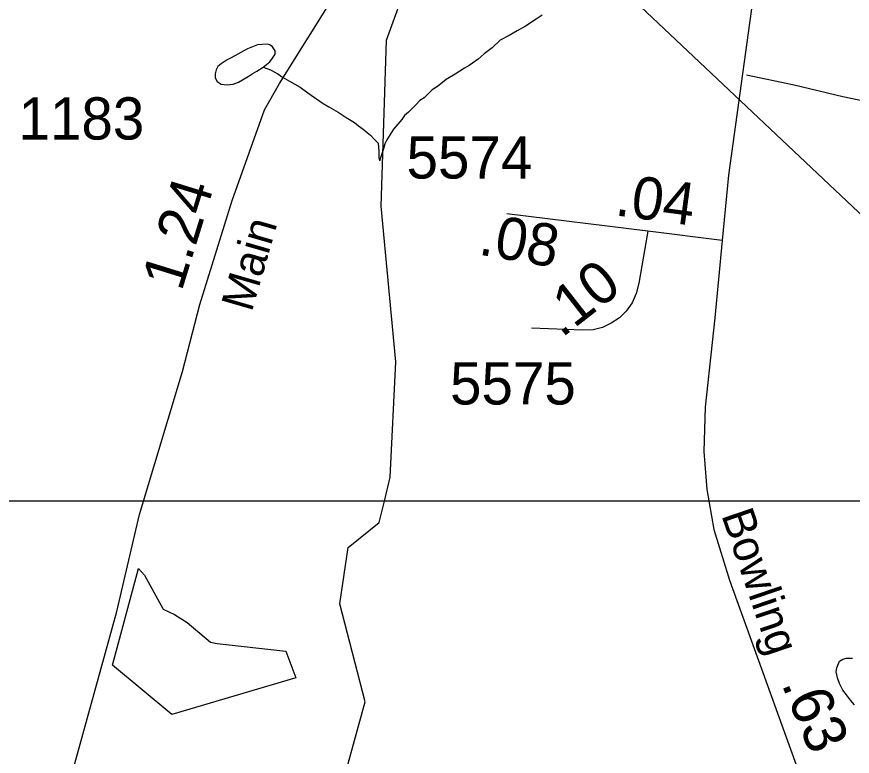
# Model space of a CAD drawing. Extents: x 2001466 to 2224147, y 644118 to 847247.
# Drawn here: x 2056739 to 2059210, y 657420 to 659607 of the extents above; entities that cross this region are included whole.
import ezdxf

# ---------------------------------------------------------------- set-up
doc = ezdxf.new("R2010")
doc.units = 0
for name, color, linetype in [('Exist Boundary Political City Limit New', 7, 'Continuous'), ('Exist Hydrographic Creek Single Shore', 7, 'Continuous'), ('Exist Hydrographic Misc Water Feature', 7, 'Continuous'), ('Exist Road Non-System Type 51', 7, 'Continuous'), ('Exist Road Primary US Attributed', 7, 'Continuous'), ('Exist Road Primary US Label', 7, 'Continuous'), ('Exist Road Primary US Mileage Hundredths English Label', 7, 'Continuous'), ('Exist Road Secondary Mileage Hundredths English Label', 7, 'Continuous'), ('Exist Road Secondary Type 51 Attributed', 7, 'Continuous'), ('Exist Road Secondary Type 51 Label', 7, 'Continuous'), ('Exist Road Secondary Type 51 Number Label', 7, 'Continuous'), ('Exist Utilities Electrical Transmission Line', 7, 'Continuous'), ('Map Preparation Boundary City Limit Buffer Line', 7, 'Continuous'), ('Map Preparation Inset Cut Line', 7, 'Continuous')]:
    doc.layers.add(name, color=color, linetype=linetype)

msp = doc.modelspace()

# ---------------------------------------------------------------- linework, layer by layer
at = {"layer": 'Exist Boundary Political City Limit New'}
msp.add_lwpolyline([(2057564.8, 657651.7), (2057198.1, 657543.3), (2057022.4, 657688.8), (2057099.1, 657975.3), (2057117.2, 657955.3), (2057172.1, 657855), (2057205.5, 657838.6), (2057243.5, 657815.2), (2057312.4, 657757.5), (2057332.4, 657753.1), (2057535.2, 657730.6), (2057564.8, 657651.7)], dxfattribs=at)
at = {"layer": 'Exist Hydrographic Creek Single Shore'}
for points in [[(2057826.5, 658173.9), (2057844.1, 658245), (2057860.1, 658585.9), (2057817, 659046.1), (2057833, 659537.9), (2057899, 659720.3), (2057841, 659921.6), (2057815.5, 659971.9)], [(2057696, 656745.4), (2057696, 657313), (2057770, 657580.5), (2057695, 657870.8), (2057719, 658037.6), (2057811, 658111.1), (2057826.5, 658173.9)]]:
    msp.add_lwpolyline(points, dxfattribs=at)
at = {"layer": 'Exist Hydrographic Misc Water Feature'}
for points in [[(2058293.1, 659611.3), (2058275.1, 659599.3), (2058243.3, 659579.2), (2058219.3, 659565.2), (2058195.3, 659551.2), (2058169.3, 659537.2), (2058145.5, 659515.1), (2058121.5, 659497), (2058103.5, 659481), (2058087.5, 659469), (2058077.6, 659462.9), (2058063.5, 659454.9), (2058035.6, 659436.9), (2058009.5, 659420.8), (2057983.7, 659400.8), (2057967.7, 659390.8), (2057955.6, 659378.8), (2057943.7, 659366.8), (2057931.6, 659358.7), (2057919.7, 659346.7), (2057907.8, 659334.7), (2057897.8, 659324.6), (2057885.9, 659314.6), (2057877.9, 659302.6), (2057866, 659288.6), (2057853.9, 659274.6), (2057843.9, 659258.6), (2057834, 659242.6), (2057827.9, 659230.6), (2057824, 659216.6), (2057820.1, 659204.5), (2057812.1, 659180.5)], [(2057467.6, 659457.8), (2057487.5, 659473.8), (2057495.5, 659483.9), (2057503.5, 659495.9), (2057503.5, 659505.9), (2057495.5, 659517.9), (2057487.5, 659523.9), (2057479.5, 659525.8), (2057451.6, 659523.7), (2057421.7, 659511.7), (2057373.5, 659485.6), (2057361.8, 659479.6), (2057349.7, 659471.6), (2057343.7, 659467.5), (2057333.7, 659459.5), (2057329.6, 659449.6), (2057325.7, 659437.6), (2057325.7, 659425.6), (2057331.8, 659415.6), (2057343.7, 659407.6), (2057361.8, 659405.6), (2057379.8, 659407.7), (2057395.6, 659413.7), (2057423.7, 659429.8), (2057435.6, 659437.8), (2057449.7, 659445.8), (2057467.6, 659457.8)], [(2057467.6, 659457.8), (2057489.7, 659449.9), (2057511.7, 659437.9), (2057525.6, 659427.9), (2057545.7, 659416), (2057577.7, 659398.1), (2057599.8, 659382.1), (2057619.7, 659368.1), (2057645.8, 659350.2), (2057661.8, 659340.2), (2057689.9, 659324.3), (2057713.9, 659308.3), (2057737.8, 659294.4), (2057749.9, 659284.4), (2057763.9, 659274.4), (2057776, 659264.4), (2057785.8, 659256.4), (2057795.9, 659244.5), (2057808, 659232.5)], [(2057808, 659232.5), (2057810, 659208.5), (2057810, 659190.5), (2057812.1, 659180.5)], [(2059216.7, 657571.5), (2059204.8, 657585.5), (2059192.7, 657601.4), (2059182.6, 657615.4), (2059172.6, 657635.4), (2059166.6, 657651.3), (2059162.5, 657669.3), (2059164.4, 657681.3), (2059168.5, 657691.3), (2059172.4, 657701.4), (2059182.4, 657707.4), (2059192.5, 657709.4), (2059202.5, 657709.4), (2059210.5, 657709.5)]]:
    msp.add_lwpolyline(points, dxfattribs=at)
at = {"layer": 'Exist Road Non-System Type 51'}
msp.add_lwpolyline([(2058897.2, 659434.6), (2059038.6, 659405.8), (2059181.9, 659370.9), (2059329.3, 659339.9), (2059494.4, 659296.5), (2059614, 659276.1), (2059715.6, 659256), (2059739.3, 659241.5), (2059757, 659225.2), (2059776.5, 659200.8), (2059795.9, 659172.4), (2059810.9, 659122.1)], dxfattribs=at)
at = {"layer": 'Exist Road Primary US Attributed'}
msp.add_lwpolyline([(2055808.3, 655607.2), (2056384.5, 656440.3), (2056631.5, 656773.3), (2056739.3, 656932.5), (2056804.2, 657056.1), (2056839.7, 657137.8), (2057035.4, 657847.8), (2057102.4, 658134.8), (2057229.1, 658557.8), (2057280.9, 658755.8), (2057376.1, 659063.7), (2057472.4, 659331.8), (2057516.3, 659409.3), (2057768.5, 659813.5), (2058800.4, 661326.8)], dxfattribs=at)
at = {"layer": 'Exist Road Secondary Type 51 Attributed'}
for p, q in [((2058605.9, 658972.7), (2058188.7, 659023.9)), ((2058825.6, 658945.5), (2058605.9, 658972.7))]:
    msp.add_line(p, q, dxfattribs=at)
for points in [[(2058800.4, 661326.8), (2058890.3, 661244.7), (2058951.6, 661168.6), (2058998, 661086.2), (2059023.3, 660986.9), (2059031.8, 660881.3), (2059031.8, 660725), (2058973.7, 660173.6), (2058931.5, 659774.3), (2058843.9, 659138.4), (2058825.6, 658945.5)], [(2058605.4, 658972.5), (2058579, 658818.5), (2058570.6, 658787.9), (2058559.1, 658760.6), (2058541.8, 658735.8), (2058521.9, 658715.9), (2058497, 658700.2), (2058471.4, 658687.8), (2058444.1, 658681.2), (2058412.6, 658679.5), (2058261.4, 658685.3)], [(2058825.6, 658945.5), (2058803.8, 658715.9), (2058775.3, 658451.8), (2058771.1, 658320.8), (2058779.5, 658208.9), (2058800.6, 658090.6), (2058847.1, 657940.6), (2059052.9, 657370.2), (2059177.4, 657017.4), (2059334.7, 656597), (2059357.9, 656497.7), (2059376.9, 656404.7), (2059385.4, 656265.3), (2059393.8, 656064.6), (2059390.7, 655840.7), (2059356.9, 655705.5)]]:
    msp.add_lwpolyline(points, dxfattribs=at)
at = {"layer": 'Exist Utilities Electrical Transmission Line'}
msp.add_lwpolyline([(2063583.7, 657590.1), (2059873.3, 658420.5), (2058009.5, 660180.5), (2056432.8, 660774), (2050997.3, 663369.7), (2049560.3, 664054.6)], dxfattribs=at)
at = {"layer": 'Map Preparation Boundary City Limit Buffer Line'}
msp.add_lwpolyline([(2057564.8, 657651.7), (2057198.1, 657543.3), (2057022.4, 657688.8), (2057099.1, 657975.3), (2057117.2, 657955.3), (2057172.1, 657855), (2057205.5, 657838.6), (2057243.5, 657815.2), (2057312.4, 657757.5), (2057332.4, 657753.1), (2057535.2, 657730.6), (2057564.8, 657651.7)], dxfattribs=at)
at = {"layer": 'Map Preparation Inset Cut Line'}
for p, q in [((2057121.4, 658173.9), (2055983.4, 658173.9)), ((2057826.5, 658173.9), (2057121.4, 658173.9)), ((2058761.4, 658173.9), (2057826.5, 658173.9)), ((2059762.4, 658173.9), (2058761.4, 658173.9))]:
    msp.add_line(p, q, dxfattribs=at)

# ---------------------------------------------------------------- texts
at = {"layer": 'Exist Road Primary US Label'}
msp.add_text('Main', height=95, rotation=73.8403, dxfattribs=at).set_placement((2057434, 658731))
at = {"layer": 'Exist Road Primary US Mileage Hundredths English Label'}
msp.add_text('1.24', height=125, rotation=72.8126, dxfattribs=at).set_placement((2057226.7, 658792.2))
at = {"layer": 'Exist Road Secondary Mileage Hundredths English Label'}
for s, rotation, p in [('.04', 352.3243, (2058505.7, 659019.9)), ('.08', 350.2032, (2058101.8, 658904)), ('.10', 38.074, (2058350.7, 658655.3)), ('.63', 292.5416, (2058999.8, 657634.1))]:
    msp.add_text(s, height=125, rotation=rotation, dxfattribs=at).set_placement(p)
at = {"layer": 'Exist Road Secondary Type 51 Label'}
msp.add_text('Bowling', height=95, rotation=288.8424, dxfattribs=at).set_placement((2058822.3, 658133.4))
at = {"layer": 'Exist Road Secondary Type 51 Number Label'}
for s, p in [('1183', (2056744.7, 659243.5)), ('5574', (2057892.1, 659128.2)), ('5575', (2058020.7, 658460.1))]:
    msp.add_text(s, height=125, dxfattribs=at).set_placement(p)

doc.saveas('drawing.dxf')
